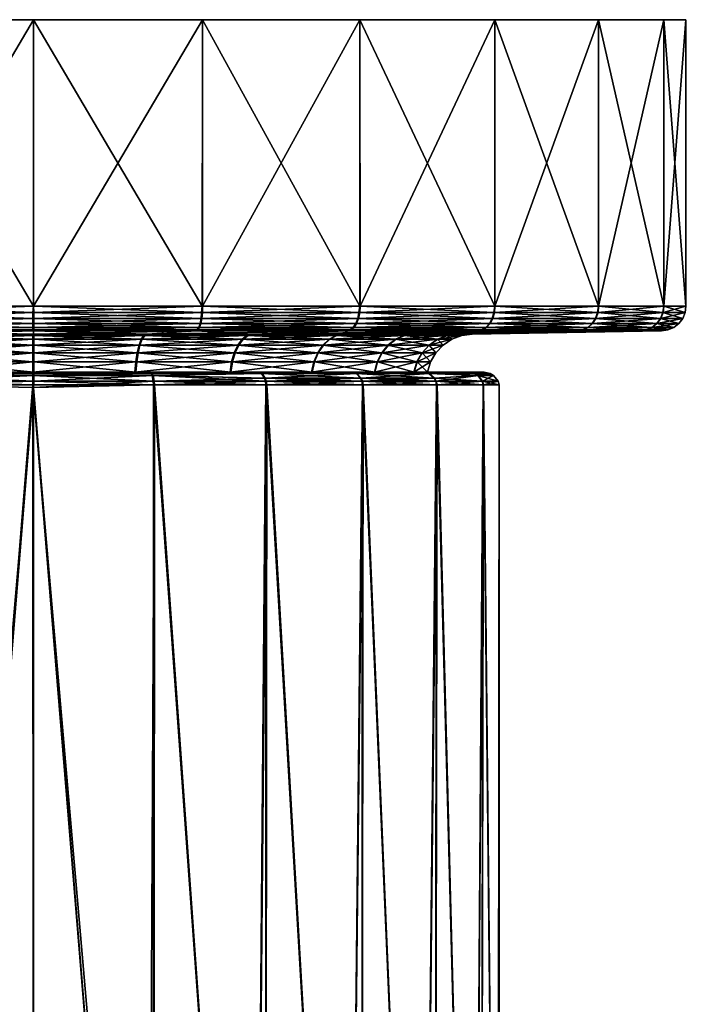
# Model space of a CAD drawing. Extents: x -0.15 to 0.15, y -0.635 to -0.003.
# Tile 645 of 656: x 0 to 0.022, y -0.034 to -0.003. Entities that reach past the tile are written whole.
import ezdxf

# ---------------------------------------------------------------- set-up
doc = ezdxf.new("R2010")
doc.units = 0
doc.layers.add('mesh', color=7, linetype='CONTINUOUS')

msp = doc.modelspace()

# ---------------------------------------------------------------- meshes
at = {"layer": 'mesh'}
mesh = msp.add_polyface(dxfattribs=at)
corners = [(0, -0.0025, 0.947056), (-0.020284, -0.0025, 0.94162), (-0.018187, -0.0025, 0.936556), (-0.021, -0.0025, 0.947056), (-0.018187, -0.0025, 0.957556), (-0.020284, -0.0025, 0.952491), (-0.014849, -0.0025, 0.961905), (-0.0105, -0.011919, 0.9289), (-0.010499, -0.011714, 0.928871), (-0.014848, -0.011714, 0.932208), (-0.014841, -0.011919, 0.932236), (-0.018185, -0.011714, 0.936557), (-0.018171, -0.011919, 0.936582), (-0.020283, -0.011714, 0.941621), (-0.020263, -0.011919, 0.941642), (-0.020998, -0.011714, 0.947056), (-0.020973, -0.011919, 0.947071), (-0.020282, -0.011714, 0.952491), (-0.018156, -0.011919, 0.957556), (-0.018179, -0.011714, 0.957569), (-0.014848, -0.011714, 0.961904), (-0.020255, -0.011919, 0.952499), (-0.01482, -0.011919, 0.961897), (-0.010487, -0.011714, 0.96525), (-0.0105, -0.0025, 0.965242), (-0.014849, -0.0025, 0.932206)]
mesh.append_faces([[corners[k] for k in face] for face in [(0, 1, 2, 2), (0, 3, 1, 1), (0, 4, 5, 5), (0, 6, 4, 4), (7, 8, 9, 9), (10, 9, 11, 11), (12, 11, 13, 13), (14, 13, 15, 15), (16, 15, 17, 17), (18, 19, 20, 20), (10, 7, 9, 9), (12, 10, 11, 11), (14, 12, 13, 13), (16, 14, 15, 15), (21, 16, 17, 17), (21, 19, 18, 18), (17, 19, 21, 21), (22, 18, 20, 20), (20, 23, 22, 22), (15, 3, 5, 5), (5, 17, 15, 15), (4, 17, 5, 5), (4, 19, 17, 17), (6, 19, 4, 4), (6, 20, 19, 19), (24, 20, 6, 6), (24, 23, 20, 20), (25, 9, 8, 8), (2, 9, 25, 25), (2, 11, 9, 9), (1, 11, 2, 2), (1, 13, 11, 11), (3, 13, 1, 1), (15, 13, 3, 3)]])
mesh = msp.add_polyface(dxfattribs=at)
corners = [(-0.014841, -0.011919, 0.932236), (-0.010461, -0.01211, 0.928968), (-0.0105, -0.011919, 0.9289), (-0.014786, -0.01211, 0.932291), (-0.010398, -0.012275, 0.929075), (-0.014698, -0.012275, 0.932379), (-0.010317, -0.012402, 0.929216), (-0.014583, -0.012402, 0.932494), (-0.010222, -0.012484, 0.92938), (-0.005423, -0.01211, 0.926876), (-0.005443, -0.011919, 0.926801), (-0.005391, -0.012275, 0.926997), (-0.005348, -0.012402, 0.927154), (-0.005299, -0.012484, 0.927337), (-0.014427, -0.012484, 0.961504), (-0.010291, -0.012402, 0.96491), (-0.010196, -0.012484, 0.964746), (-0.014561, -0.012402, 0.961638), (-0.010372, -0.012275, 0.965051), (-0.014676, -0.012275, 0.961753), (-0.010434, -0.01211, 0.965159), (-0.014764, -0.01211, 0.961842), (-0.010473, -0.011919, 0.965227), (-0.005413, -0.011919, 0.967318), (-0.005393, -0.01211, 0.967243), (-0.005361, -0.012275, 0.967122), (-0.005319, -0.012402, 0.966965), (-0.020284, -0.0025, 0.952491), (-0.021, -0.0025, 0.947056), (0, -0.0025, 0.947056), (-0.014849, -0.0025, 0.932206), (-0.0105, -0.0025, 0.928869), (-0.018187, -0.0025, 0.936556), (-0.00545, -0.011714, 0.926775), (-0.010499, -0.011714, 0.928871), (-0.010487, -0.011714, 0.96525), (-0.005434, -0.011714, 0.967338), (-0.014448, -0.012484, 0.932628), (-0.014292, -0.012514, 0.932764), (-0.01482, -0.011919, 0.961897), (-0.00527, -0.012484, 0.966782), (-0.005231, -0.012514, 0.966579), (-0.005435, -0.0025, 0.96734), (-0.0105, -0.0025, 0.965242), (-0.005435, -0.0025, 0.926771)]
mesh.append_faces([[corners[k] for k in face] for face in [(0, 1, 2, 2), (3, 4, 1, 1), (5, 6, 4, 4), (7, 8, 6, 6), (2, 9, 10, 10), (1, 9, 2, 2), (1, 11, 9, 9), (4, 11, 1, 1), (6, 12, 4, 4), (8, 13, 6, 6), (14, 15, 16, 16), (17, 18, 15, 15), (19, 20, 18, 18), (21, 22, 20, 20), (23, 20, 22, 22), (24, 20, 23, 23), (24, 18, 20, 20), (25, 15, 18, 18), (26, 16, 15, 15), (27, 28, 29, 29), (29, 30, 31, 31), (32, 30, 29, 29), (10, 33, 34, 34), (22, 35, 36, 36), (2, 10, 34, 34), (37, 38, 8, 8), (39, 35, 22, 22), (23, 22, 36, 36), (40, 41, 16, 16), (42, 35, 43, 43), (42, 36, 35, 35), (31, 33, 44, 44), (31, 34, 33, 33), (30, 34, 31, 31)]])
mesh = msp.add_polyface(dxfattribs=at)
corners = [(-0.005443, -0.011919, 0.926801), (-0.000015, -0.01211, 0.926161), (-0.000015, -0.011919, 0.926082), (-0.005423, -0.01211, 0.926876), (-0.000015, -0.012275, 0.926285), (-0.005391, -0.012275, 0.926997), (-0.000015, -0.012402, 0.926448), (-0.010398, -0.012275, 0.929075), (-0.005348, -0.012402, 0.927154), (-0.005361, -0.012275, 0.967122), (-0.010372, -0.012275, 0.965051), (-0.005393, -0.01211, 0.967243), (0.000015, -0.011919, 0.968029), (-0.005413, -0.011919, 0.967318), (0.000015, -0.01211, 0.967951), (0.000015, -0.012275, 0.967826), (-0.005319, -0.012402, 0.966965), (0.005443, -0.011919, 0.96731), (0.005423, -0.01211, 0.967235), (0.005391, -0.012275, 0.967115), (0.000015, -0.012402, 0.967664), (0.005393, -0.01211, 0.926868), (0.005361, -0.012275, 0.926989), (0.005319, -0.012402, 0.927146), (0, -0.0025, 0.947056), (-0.0105, -0.0025, 0.928869), (-0.005435, -0.0025, 0.926771), (0, -0.0025, 0.926056), (-0.005435, -0.0025, 0.96734), (-0.0105, -0.0025, 0.965242), (0, -0.0025, 0.968056), (0.005435, -0.0025, 0.96734), (-0.014849, -0.0025, 0.961905), (-0.005434, -0.011714, 0.967338), (0, -0.011714, 0.968054), (0, -0.011714, 0.926058), (-0.00545, -0.011714, 0.926775), (0.005413, -0.011919, 0.926793)]
mesh.append_faces([[corners[k] for k in face] for face in [(0, 1, 2, 2), (3, 1, 0, 0), (3, 4, 1, 1), (5, 4, 3, 3), (5, 6, 4, 4), (7, 8, 5, 5), (9, 10, 11, 11), (12, 11, 13, 13), (14, 11, 12, 12), (14, 9, 11, 11), (15, 9, 14, 14), (15, 16, 9, 9), (17, 14, 12, 12), (18, 15, 14, 14), (19, 20, 15, 15), (1, 21, 2, 2), (4, 22, 1, 1), (6, 23, 4, 4), (24, 25, 26, 26), (26, 27, 24, 24), (24, 28, 29, 29), (24, 30, 28, 28), (31, 30, 24, 24), (29, 32, 24, 24), (13, 33, 34, 34), (2, 35, 36, 36), (0, 2, 36, 36), (12, 13, 34, 34), (2, 37, 35, 35), (30, 33, 28, 28), (30, 34, 33, 33), (31, 34, 30, 30), (26, 35, 27, 27), (26, 36, 35, 35)]])
mesh = msp.add_polyface(dxfattribs=at)
corners = [(0.005423, -0.01211, 0.967235), (0.000015, -0.01211, 0.967951), (0.005443, -0.011919, 0.96731), (0.005391, -0.012275, 0.967115), (0.000015, -0.012275, 0.967826), (0.005348, -0.012402, 0.966958), (0.000015, -0.012402, 0.967664), (0.010461, -0.01211, 0.965144), (0.010398, -0.012275, 0.965036), (0.0105, -0.011919, 0.965211), (0.005413, -0.011919, 0.926793), (0.010434, -0.01211, 0.928952), (0.010473, -0.011919, 0.928885), (0.005393, -0.01211, 0.926868), (0.010372, -0.012275, 0.92906), (0.005361, -0.012275, 0.926989), (0.010291, -0.012402, 0.929201), (0.005319, -0.012402, 0.927146), (-0.000015, -0.011919, 0.926082), (-0.000015, -0.01211, 0.926161), (-0.000015, -0.012275, 0.926285), (0, -0.0025, 0.947056), (0.005435, -0.0025, 0.926771), (0.0105, -0.0025, 0.928869), (0, -0.0025, 0.926056), (0.014849, -0.0025, 0.932206), (0.0105, -0.0025, 0.965242), (0.005435, -0.0025, 0.96734), (0.014849, -0.0025, 0.961905), (0.018187, -0.0025, 0.957556), (0.000015, -0.011919, 0.968029), (0, -0.011714, 0.968054), (0.005435, -0.011714, 0.967338), (0.010499, -0.011714, 0.928871), (0.005434, -0.011714, 0.926773), (0, -0.011714, 0.926058), (0.010513, -0.011714, 0.965235)]
mesh.append_faces([[corners[k] for k in face] for face in [(0, 1, 2, 2), (3, 4, 0, 0), (5, 6, 3, 3), (3, 7, 8, 8), (0, 7, 3, 3), (0, 9, 7, 7), (2, 9, 0, 0), (10, 11, 12, 12), (13, 11, 10, 10), (13, 14, 11, 11), (15, 14, 13, 13), (15, 16, 14, 14), (17, 16, 15, 15), (18, 13, 10, 10), (19, 15, 13, 13), (20, 17, 15, 15), (21, 22, 23, 23), (21, 24, 22, 22), (23, 25, 21, 21), (21, 26, 27, 27), (21, 28, 26, 26), (29, 28, 21, 21), (30, 31, 32, 32), (12, 33, 34, 34), (10, 34, 35, 35), (2, 30, 32, 32), (32, 36, 2, 2), (10, 12, 34, 34), (27, 32, 31, 31), (26, 32, 27, 27), (26, 36, 32, 32), (22, 34, 33, 33), (24, 34, 22, 22), (24, 35, 34, 34)]])
mesh = msp.add_polyface(dxfattribs=at)
corners = [(0.014841, -0.011919, 0.961875), (0.010461, -0.01211, 0.965144), (0.0105, -0.011919, 0.965211), (0.014786, -0.01211, 0.96182), (0.010398, -0.012275, 0.965036), (0.014698, -0.012275, 0.961732), (0.010317, -0.012402, 0.964895), (0.014583, -0.012402, 0.961617), (0.010222, -0.012484, 0.964731), (0.014448, -0.012484, 0.961483), (0.010473, -0.011919, 0.928885), (0.014764, -0.01211, 0.93227), (0.01482, -0.011919, 0.932214), (0.010434, -0.01211, 0.928952), (0.014676, -0.012275, 0.932358), (0.010372, -0.012275, 0.92906), (0.014561, -0.012402, 0.932473), (0.010291, -0.012402, 0.929201), (0.014427, -0.012484, 0.932607), (0.010196, -0.012484, 0.929365), (0, -0.0025, 0.947056), (0.018187, -0.0025, 0.936556), (0.020284, -0.0025, 0.94162), (0.014849, -0.0025, 0.932206), (0.020284, -0.0025, 0.952491), (0.018187, -0.0025, 0.957556), (0.021, -0.0025, 0.947056), (0.010513, -0.011714, 0.965235), (0.014848, -0.011714, 0.961903), (0.014848, -0.011714, 0.932208), (0.010499, -0.011714, 0.928871), (0.005443, -0.011919, 0.96731), (0.014292, -0.012514, 0.961348), (0.010106, -0.012514, 0.96456), (0.014292, -0.012514, 0.932763), (0.010106, -0.012514, 0.929551), (0.014849, -0.0025, 0.961905), (0.0105, -0.0025, 0.965242), (0.0105, -0.0025, 0.928869), (0.005435, -0.0025, 0.926771)]
mesh.append_faces([[corners[k] for k in face] for face in [(0, 1, 2, 2), (3, 1, 0, 0), (3, 4, 1, 1), (5, 4, 3, 3), (5, 6, 4, 4), (7, 6, 5, 5), (7, 8, 6, 6), (9, 8, 7, 7), (10, 11, 12, 12), (13, 11, 10, 10), (13, 14, 11, 11), (15, 14, 13, 13), (15, 16, 14, 14), (17, 16, 15, 15), (17, 18, 16, 16), (19, 18, 17, 17), (20, 21, 22, 22), (20, 23, 21, 21), (20, 24, 25, 25), (22, 26, 20, 20), (2, 27, 28, 28), (12, 29, 30, 30), (31, 27, 2, 2), (32, 33, 8, 8), (0, 2, 28, 28), (9, 32, 8, 8), (10, 12, 30, 30), (19, 34, 18, 18), (35, 34, 19, 19), (36, 27, 37, 37), (36, 28, 27, 27), (38, 29, 23, 23), (38, 30, 29, 29), (39, 30, 38, 38)]])
mesh = msp.add_polyface(dxfattribs=at)
corners = [(0.018171, -0.011919, 0.957529), (0.014786, -0.01211, 0.96182), (0.014841, -0.011919, 0.961875), (0.020263, -0.011919, 0.952469), (0.018103, -0.01211, 0.95749), (0.020973, -0.011919, 0.94704), (0.020187, -0.01211, 0.952449), (0.020255, -0.011919, 0.941613), (0.020895, -0.01211, 0.94704), (0.020179, -0.01211, 0.941633), (0.018156, -0.011919, 0.936556), (0.018088, -0.01211, 0.936595), (0.01482, -0.011919, 0.932214), (0.014764, -0.01211, 0.93227), (0, -0.0025, 0.947056), (0.021, -0.0025, 0.947056), (0.020284, -0.0025, 0.952491), (0.014848, -0.011714, 0.961903), (0.018185, -0.011714, 0.957554), (0.020283, -0.011714, 0.95249), (0.020998, -0.011714, 0.947055), (0.020282, -0.011714, 0.941621), (0.018185, -0.011714, 0.936556), (0.014848, -0.011714, 0.932208), (0.018187, -0.0025, 0.957556), (0.014849, -0.0025, 0.961905), (0.020284, -0.0025, 0.94162), (0.018187, -0.0025, 0.936556), (0.014849, -0.0025, 0.932206)]
mesh.append_faces([[corners[k] for k in face] for face in [(0, 1, 2, 2), (3, 4, 0, 0), (5, 6, 3, 3), (7, 8, 5, 5), (9, 8, 7, 7), (10, 9, 7, 7), (11, 9, 10, 10), (12, 11, 10, 10), (13, 11, 12, 12), (14, 15, 16, 16), (2, 17, 18, 18), (0, 18, 19, 19), (3, 19, 20, 20), (5, 20, 21, 21), (7, 21, 22, 22), (10, 22, 23, 23), (0, 2, 18, 18), (3, 0, 19, 19), (5, 3, 20, 20), (7, 5, 21, 21), (10, 7, 22, 22), (12, 10, 23, 23), (24, 17, 25, 25), (24, 18, 17, 17), (16, 18, 24, 24), (16, 19, 18, 18), (15, 19, 16, 16), (15, 20, 19, 19), (26, 20, 15, 15), (26, 21, 20, 20), (27, 21, 26, 26), (27, 22, 21, 21), (28, 22, 27, 27), (28, 23, 22, 22)]])
mesh = msp.add_polyface(dxfattribs=at)
corners = [(0.018103, -0.01211, 0.95749), (0.014786, -0.01211, 0.96182), (0.018171, -0.011919, 0.957529), (0.014698, -0.012275, 0.961732), (0.017995, -0.012275, 0.957428), (0.014583, -0.012402, 0.961617), (0.017855, -0.012402, 0.957347), (0.014448, -0.012484, 0.961483), (0.020187, -0.01211, 0.952449), (0.020263, -0.011919, 0.952469), (0.020067, -0.012275, 0.952417), (0.01991, -0.012402, 0.952375), (0.01769, -0.012484, 0.957252), (0.020895, -0.01211, 0.94704), (0.020973, -0.011919, 0.94704), (0.020771, -0.012275, 0.94704), (0.020608, -0.012402, 0.947041), (0.019726, -0.012484, 0.952326), (0.020179, -0.01211, 0.941633), (0.020059, -0.012275, 0.941665), (0.019902, -0.012402, 0.941707), (0.020418, -0.012484, 0.947041), (0.018088, -0.01211, 0.936595), (0.01798, -0.012275, 0.936657), (0.01784, -0.012402, 0.936739), (0.019719, -0.012484, 0.941757), (0.014764, -0.01211, 0.93227), (0.014676, -0.012275, 0.932358), (0.014561, -0.012402, 0.932473), (0.017675, -0.012484, 0.936834)]
mesh.append_faces([[corners[k] for k in face] for face in [(0, 1, 2, 2), (0, 3, 1, 1), (4, 3, 0, 0), (4, 5, 3, 3), (6, 5, 4, 4), (6, 7, 5, 5), (8, 0, 9, 9), (8, 4, 0, 0), (10, 4, 8, 8), (10, 6, 4, 4), (11, 6, 10, 10), (11, 12, 6, 6), (13, 8, 14, 14), (13, 10, 8, 8), (15, 10, 13, 13), (15, 11, 10, 10), (16, 11, 15, 15), (16, 17, 11, 11), (18, 15, 13, 13), (19, 15, 18, 18), (19, 16, 15, 15), (20, 16, 19, 19), (20, 21, 16, 16), (22, 19, 18, 18), (23, 19, 22, 22), (23, 20, 19, 19), (24, 20, 23, 23), (24, 25, 20, 20), (26, 23, 22, 22), (27, 23, 26, 26), (27, 24, 23, 23), (28, 24, 27, 27), (28, 29, 24, 24)]])
mesh = msp.add_polyface(dxfattribs=at)
corners = [(-0.005348, -0.012402, 0.927154), (-0.000015, -0.012402, 0.926448), (-0.005391, -0.012275, 0.926997), (-0.000015, -0.012484, 0.926637), (-0.005299, -0.012484, 0.927337), (-0.010317, -0.012402, 0.929216), (-0.005319, -0.012402, 0.966965), (-0.010291, -0.012402, 0.96491), (-0.005361, -0.012275, 0.967122), (-0.00527, -0.012484, 0.966782), (-0.010196, -0.012484, 0.964746), (0.000015, -0.012402, 0.967664), (0.000015, -0.012275, 0.967826), (0.000015, -0.012484, 0.967474), (0.005348, -0.012402, 0.966958), (0.00527, -0.012484, 0.927329), (-0.00364, -0.01262, 0.933409), (-0.003553, -0.012665, 0.933735), (0.000016, -0.012665, 0.933269), (0, -0.01262, 0.932934), (0.003584, -0.012665, 0.933743), (-0.007061, -0.01262, 0.934826), (-0.006879, -0.012665, 0.935108), (-0.003671, -0.01262, 0.960694), (-0.003584, -0.012665, 0.960368), (-0.006907, -0.012665, 0.958987), (-0.007061, -0.01262, 0.959285), (0, -0.01262, 0.961177), (-0.000016, -0.012665, 0.960842), (0, -0.012514, 0.926844), (-0.005232, -0.012514, 0.927532), (-0.005231, -0.012514, 0.966579), (0, -0.012514, 0.96727), (0.003655, -0.01262, 0.960696), (-0.010222, -0.012484, 0.92938), (0.005299, -0.012484, 0.966774), (0.005231, -0.012514, 0.927532)]
mesh.append_faces([[corners[k] for k in face] for face in [(0, 1, 2, 2), (0, 3, 1, 1), (4, 3, 0, 0), (5, 4, 0, 0), (6, 7, 8, 8), (9, 10, 6, 6), (11, 6, 12, 12), (11, 9, 6, 6), (13, 9, 11, 11), (14, 13, 11, 11), (3, 15, 1, 1), (16, 17, 18, 18), (18, 19, 16, 16), (20, 19, 18, 18), (17, 21, 22, 22), (17, 16, 21, 21), (23, 24, 25, 25), (25, 26, 23, 23), (24, 27, 28, 28), (24, 23, 27, 27), (29, 16, 19, 19), (30, 16, 29, 29), (30, 21, 16, 16), (31, 27, 23, 23), (32, 27, 31, 31), (32, 33, 27, 27), (3, 30, 29, 29), (4, 30, 3, 3), (34, 30, 4, 4), (13, 31, 9, 9), (32, 31, 13, 13), (35, 32, 13, 13), (29, 36, 3, 3)]])
mesh = msp.add_polyface(dxfattribs=at)
corners = [(0.005299, -0.012484, 0.966774), (0.000015, -0.012484, 0.967474), (0.005348, -0.012402, 0.966958), (0.010317, -0.012402, 0.964895), (0.010222, -0.012484, 0.964731), (0.010398, -0.012275, 0.965036), (0.005391, -0.012275, 0.967115), (0.005319, -0.012402, 0.927146), (0.010196, -0.012484, 0.929365), (0.010291, -0.012402, 0.929201), (0.00527, -0.012484, 0.927329), (-0.000015, -0.012402, 0.926448), (0.009975, -0.01262, 0.957054), (0.009737, -0.012665, 0.956816), (0.006879, -0.012665, 0.959003), (0.007048, -0.01262, 0.959296), (0.003553, -0.012665, 0.960377), (0.003655, -0.01262, 0.960696), (0.003671, -0.01262, 0.933417), (0.003584, -0.012665, 0.933743), (0.006907, -0.012665, 0.935124), (0.007061, -0.01262, 0.934826), (0.00976, -0.012665, 0.937319), (0.009999, -0.01262, 0.93708), (0, -0.01262, 0.932934), (0, -0.01262, 0.961177), (-0.000016, -0.012665, 0.960842), (0.010106, -0.012514, 0.929551), (0.005231, -0.012514, 0.927532), (0, -0.012514, 0.926844), (0.005232, -0.012514, 0.966579), (0, -0.012514, 0.96727), (0.010106, -0.012514, 0.96456), (-0.000015, -0.012484, 0.926637)]
mesh.append_faces([[corners[k] for k in face] for face in [(0, 1, 2, 2), (0, 3, 4, 4), (2, 3, 0, 0), (2, 5, 3, 3), (6, 5, 2, 2), (7, 8, 9, 9), (10, 8, 7, 7), (11, 10, 7, 7), (12, 13, 14, 14), (15, 16, 17, 17), (15, 14, 16, 16), (15, 12, 14, 14), (18, 19, 20, 20), (20, 21, 18, 18), (22, 21, 20, 20), (22, 23, 21, 21), (19, 18, 24, 24), (16, 25, 17, 17), (26, 25, 16, 16), (27, 18, 21, 21), (28, 18, 27, 27), (28, 24, 18, 18), (29, 24, 28, 28), (30, 17, 31, 31), (30, 15, 17, 17), (32, 15, 30, 30), (32, 12, 15, 15), (30, 31, 0, 0), (0, 4, 30, 30), (4, 32, 30, 30), (10, 27, 8, 8), (28, 27, 10, 10), (33, 28, 10, 10)]])
mesh = msp.add_polyface(dxfattribs=at)
corners = [(-0.006326, -0.013838, 0.93607), (-0.005054, -0.013838, 0.933465), (-0.003267, -0.013838, 0.934807), (-0.00722, -0.013838, 0.934589), (-0.003743, -0.013838, 0.933162), (-0.00379, -0.013845, 0.932973), (-0.005595, -0.013845, 0.933588), (-0.003553, -0.012665, 0.933735), (-0.00672, -0.012784, 0.935384), (-0.003471, -0.012784, 0.934043), (-0.006879, -0.012665, 0.935108), (-0.006907, -0.012665, 0.958987), (-0.003501, -0.012784, 0.96006), (-0.006748, -0.012784, 0.958711), (-0.003584, -0.012665, 0.960368), (-0.000016, -0.012784, 0.960523), (-0.006579, -0.012973, 0.93563), (-0.003397, -0.012973, 0.934317), (-0.003427, -0.012973, 0.959787), (-0.006605, -0.012973, 0.958466), (-0.000015, -0.012973, 0.96024), (-0.006462, -0.01322, 0.935833), (-0.003337, -0.01322, 0.934543), (-0.003366, -0.01322, 0.959561), (-0.006488, -0.01322, 0.958263), (-0.000015, -0.01322, 0.960006), (-0.006376, -0.013513, 0.935982), (-0.003293, -0.013513, 0.934709), (-0.003322, -0.013513, 0.959395), (-0.006402, -0.013513, 0.958114), (-0.000015, -0.013513, 0.959834), (-0.006351, -0.013838, 0.958027), (-0.003295, -0.013838, 0.959297), (-0.007237, -0.013838, 0.959621), (-0.003738, -0.013838, 0.961066), (-0.000015, -0.013838, 0.959732)]
mesh.append_faces([[corners[k] for k in face] for face in [(0, 1, 2, 2), (0, 3, 1, 1), (1, 4, 2, 2), (1, 5, 4, 4), (1, 3, 6, 6), (7, 8, 9, 9), (10, 8, 7, 7), (11, 12, 13, 13), (14, 12, 11, 11), (14, 15, 12, 12), (9, 16, 17, 17), (8, 16, 9, 9), (13, 18, 19, 19), (12, 18, 13, 13), (12, 20, 18, 18), (17, 21, 22, 22), (16, 21, 17, 17), (19, 23, 24, 24), (18, 23, 19, 19), (18, 25, 23, 23), (22, 26, 27, 27), (21, 26, 22, 22), (24, 28, 29, 29), (23, 28, 24, 24), (23, 30, 28, 28), (26, 2, 27, 27), (26, 0, 2, 2), (28, 31, 29, 29), (28, 32, 31, 31), (30, 32, 28, 28), (32, 33, 31, 31), (32, 34, 33, 33), (35, 34, 32, 32)]])
mesh = msp.add_polyface(dxfattribs=at)
corners = [(0.000015, -0.013838, 0.934379), (-0.000018, -0.013838, 0.932654), (0.002001, -0.013838, 0.932694), (-0.001421, -0.013838, 0.932625), (-0.003267, -0.013838, 0.934807), (-0.003743, -0.013838, 0.933162), (-0.000016, -0.013845, 0.932472), (0.001888, -0.013845, 0.932595), (-0.001919, -0.013845, 0.932599), (-0.000016, -0.012665, 0.960842), (-0.000016, -0.012784, 0.960523), (-0.003584, -0.012665, 0.960368), (0.003471, -0.012784, 0.960069), (0.000016, -0.012665, 0.933269), (-0.003471, -0.012784, 0.934043), (0.000016, -0.012784, 0.933588), (-0.003553, -0.012665, 0.933735), (-0.000015, -0.012973, 0.96024), (-0.003501, -0.012784, 0.96006), (0.003397, -0.012973, 0.959795), (-0.003397, -0.012973, 0.934317), (0.000015, -0.012973, 0.933871), (-0.000015, -0.01322, 0.960006), (-0.003427, -0.012973, 0.959787), (0.003337, -0.01322, 0.959569), (-0.003337, -0.01322, 0.934543), (0.000015, -0.01322, 0.934105), (-0.000015, -0.013513, 0.959834), (-0.003366, -0.01322, 0.959561), (0.003293, -0.013513, 0.959402), (-0.003293, -0.013513, 0.934709), (0.000015, -0.013513, 0.934277), (0.003295, -0.013838, 0.934815), (-0.000015, -0.013838, 0.959732), (-0.003295, -0.013838, 0.959297), (0.003267, -0.013838, 0.959304), (0.000016, -0.013838, 0.961556), (-0.003738, -0.013838, 0.961066)]
mesh.append_faces([[corners[k] for k in face] for face in [(0, 1, 2, 2), (0, 3, 1, 1), (4, 3, 0, 0), (4, 5, 3, 3), (3, 6, 1, 1), (2, 1, 7, 7), (3, 5, 8, 8), (9, 10, 11, 11), (9, 12, 10, 10), (13, 14, 15, 15), (16, 14, 13, 13), (10, 17, 18, 18), (10, 19, 17, 17), (15, 20, 21, 21), (14, 20, 15, 15), (17, 22, 23, 23), (17, 24, 22, 22), (19, 24, 17, 17), (21, 25, 26, 26), (20, 25, 21, 21), (22, 27, 28, 28), (22, 29, 27, 27), (24, 29, 22, 22), (26, 30, 31, 31), (25, 30, 26, 26), (31, 0, 32, 32), (30, 0, 31, 31), (30, 4, 0, 0), (27, 33, 34, 34), (29, 33, 27, 27), (29, 35, 33, 33), (33, 36, 37, 37), (35, 36, 33, 33)]])
mesh = msp.add_polyface(dxfattribs=at)
corners = [(0.002001, -0.013838, 0.932694), (0.00371, -0.013838, 0.933151), (0.003295, -0.013838, 0.934815), (0.000015, -0.013838, 0.934379), (0.005424, -0.013838, 0.933608), (0.003759, -0.013845, 0.932965), (0.003553, -0.012665, 0.960377), (0.003471, -0.012784, 0.960069), (-0.000016, -0.012665, 0.960842), (0.00672, -0.012784, 0.958727), (0.006879, -0.012665, 0.959003), (0.003584, -0.012665, 0.933743), (0.003501, -0.012784, 0.934051), (0.006907, -0.012665, 0.935124), (0.000016, -0.012784, 0.933588), (0.000016, -0.012665, 0.933269), (0.003397, -0.012973, 0.959795), (-0.000016, -0.012784, 0.960523), (0.006579, -0.012973, 0.958481), (0.003427, -0.012973, 0.934325), (0.006748, -0.012784, 0.9354), (0.000015, -0.012973, 0.933871), (0.006462, -0.01322, 0.958279), (0.003337, -0.01322, 0.959569), (0.003366, -0.01322, 0.93455), (0.006605, -0.012973, 0.935645), (0.000015, -0.01322, 0.934105), (0.006376, -0.013513, 0.958129), (0.003293, -0.013513, 0.959402), (0.003322, -0.013513, 0.934717), (0.006488, -0.01322, 0.935848), (0.000015, -0.013513, 0.934277), (0.006351, -0.013838, 0.936085), (0.003267, -0.013838, 0.959304), (0.006326, -0.013838, 0.958041), (0.003768, -0.013838, 0.961057), (0.000016, -0.013838, 0.961556), (0.007263, -0.013838, 0.959605)]
mesh.append_faces([[corners[k] for k in face] for face in [(0, 1, 2, 2), (3, 0, 2, 2), (1, 4, 2, 2), (0, 5, 1, 1), (6, 7, 8, 8), (6, 9, 7, 7), (10, 9, 6, 6), (11, 12, 13, 13), (11, 14, 12, 12), (15, 14, 11, 11), (7, 16, 17, 17), (7, 18, 16, 16), (9, 18, 7, 7), (12, 19, 20, 20), (12, 21, 19, 19), (14, 21, 12, 12), (16, 22, 23, 23), (18, 22, 16, 16), (19, 24, 25, 25), (19, 26, 24, 24), (21, 26, 19, 19), (23, 27, 28, 28), (22, 27, 23, 23), (24, 29, 30, 30), (24, 31, 29, 29), (26, 31, 24, 24), (29, 2, 32, 32), (31, 2, 29, 29), (27, 33, 28, 28), (27, 34, 33, 33), (33, 35, 36, 36), (34, 35, 33, 33), (34, 37, 35, 35)]])
mesh = msp.add_polyface(dxfattribs=at)
corners = [(0.006351, -0.013838, 0.936085), (0.00854, -0.013838, 0.935337), (0.008974, -0.013838, 0.938102), (0.007184, -0.013838, 0.934585), (0.003295, -0.013838, 0.934815), (0.005424, -0.013838, 0.933608), (0.010171, -0.013838, 0.936867), (0.007278, -0.013845, 0.934418), (0.006879, -0.012665, 0.959003), (0.009512, -0.012784, 0.95659), (0.00672, -0.012784, 0.958727), (0.009737, -0.012665, 0.956816), (0.00976, -0.012665, 0.937319), (0.006748, -0.012784, 0.9354), (0.009534, -0.012784, 0.937544), (0.006907, -0.012665, 0.935124), (0.003501, -0.012784, 0.934051), (0.009312, -0.012973, 0.956389), (0.006579, -0.012973, 0.958481), (0.006605, -0.012973, 0.935645), (0.009334, -0.012973, 0.937744), (0.003427, -0.012973, 0.934325), (0.009147, -0.01322, 0.956224), (0.006462, -0.01322, 0.958279), (0.006488, -0.01322, 0.935848), (0.009168, -0.01322, 0.937909), (0.003366, -0.01322, 0.93455), (0.009025, -0.013513, 0.956102), (0.006376, -0.013513, 0.958129), (0.006402, -0.013513, 0.935997), (0.009046, -0.013513, 0.938031), (0.003322, -0.013513, 0.934717), (0.006326, -0.013838, 0.958041), (0.008953, -0.013838, 0.95603), (0.007263, -0.013838, 0.959605), (0.010264, -0.013838, 0.957298)]
mesh.append_faces([[corners[k] for k in face] for face in [(0, 1, 2, 2), (0, 3, 1, 1), (4, 3, 0, 0), (4, 5, 3, 3), (1, 6, 2, 2), (7, 3, 5, 5), (8, 9, 10, 10), (11, 9, 8, 8), (12, 13, 14, 14), (15, 13, 12, 12), (15, 16, 13, 13), (10, 17, 18, 18), (9, 17, 10, 10), (14, 19, 20, 20), (13, 19, 14, 14), (13, 21, 19, 19), (18, 22, 23, 23), (17, 22, 18, 18), (20, 24, 25, 25), (19, 24, 20, 20), (19, 26, 24, 24), (23, 27, 28, 28), (22, 27, 23, 23), (25, 29, 30, 30), (24, 29, 25, 25), (24, 31, 29, 29), (29, 2, 30, 30), (29, 0, 2, 2), (31, 0, 29, 29), (27, 32, 28, 28), (27, 33, 32, 32), (33, 34, 32, 32), (33, 35, 34, 34)]])
mesh = msp.add_polyface(dxfattribs=at)
corners = [(0.009737, -0.012665, 0.956816), (0.011656, -0.012784, 0.953803), (0.009512, -0.012784, 0.95659), (0.011931, -0.012665, 0.953963), (0.013005, -0.012784, 0.950557), (0.013313, -0.012665, 0.950639), (0.013468, -0.012784, 0.947071), (0.013786, -0.012665, 0.947072), (0.013013, -0.012784, 0.943585), (0.013321, -0.012665, 0.943503), (0.011671, -0.012784, 0.940335), (0.011947, -0.012665, 0.940176), (0.009534, -0.012784, 0.937544), (0.00976, -0.012665, 0.937319), (0.011426, -0.012973, 0.940477), (0.009334, -0.012973, 0.937744), (0.013638, -0.01262, 0.950727), (0.01223, -0.01262, 0.954117), (0.009975, -0.01262, 0.957054), (0.013647, -0.01262, 0.943416), (0.014122, -0.01262, 0.947056), (0.009999, -0.01262, 0.93708), (0.01223, -0.01262, 0.939995), (0.017504, -0.012514, 0.936949), (0.014292, -0.012514, 0.932763), (0.007061, -0.01262, 0.934826), (0.010106, -0.012514, 0.929551), (0.014292, -0.012514, 0.961348), (0.010106, -0.012514, 0.96456), (0.017504, -0.012514, 0.957161)]
mesh.append_faces([[corners[k] for k in face] for face in [(0, 1, 2, 2), (3, 1, 0, 0), (3, 4, 1, 1), (5, 4, 3, 3), (5, 6, 4, 4), (7, 6, 5, 5), (7, 8, 6, 6), (9, 8, 7, 7), (9, 10, 8, 8), (11, 10, 9, 9), (11, 12, 10, 10), (13, 12, 11, 11), (10, 14, 8, 8), (12, 15, 10, 10), (16, 5, 3, 3), (3, 17, 16, 16), (0, 17, 3, 3), (0, 18, 17, 17), (19, 9, 7, 7), (7, 20, 19, 19), (5, 20, 7, 7), (5, 16, 20, 20), (21, 13, 11, 11), (11, 22, 21, 21), (9, 22, 11, 11), (9, 19, 22, 22), (23, 21, 22, 22), (24, 25, 21, 21), (26, 25, 24, 24), (27, 18, 28, 28), (27, 17, 18, 18), (29, 17, 27, 27), (29, 16, 17, 17)]])
mesh = msp.add_polyface(dxfattribs=at)
corners = [(0.01769, -0.012484, 0.957252), (0.014448, -0.012484, 0.961483), (0.017855, -0.012402, 0.957347), (0.019726, -0.012484, 0.952326), (0.01991, -0.012402, 0.952375), (0.020418, -0.012484, 0.947041), (0.020608, -0.012402, 0.947041), (0.019719, -0.012484, 0.941757), (0.019902, -0.012402, 0.941707), (0.017675, -0.012484, 0.936834), (0.01784, -0.012402, 0.936739), (0.014427, -0.012484, 0.932607), (0.014561, -0.012402, 0.932473), (0.014444, -0.014136, 0.943169), (0.014993, -0.014254, 0.94704), (0.014958, -0.014136, 0.94704), (0.014486, -0.014254, 0.950921), (0.015, -0.059181, 0.947056), (0.01494, -0.059181, 0.945711), (0.01494, -0.059181, 0.9484), (0.019523, -0.012514, 0.941824), (0.013647, -0.01262, 0.943416), (0.020214, -0.012514, 0.947041), (0.01223, -0.01262, 0.939995), (0.017504, -0.012514, 0.936949), (0.014292, -0.012514, 0.932763), (0.009999, -0.01262, 0.93708), (0.019523, -0.012514, 0.952287), (0.013638, -0.01262, 0.950727), (0.017504, -0.012514, 0.957161), (0.014122, -0.01262, 0.947056), (0.014292, -0.012514, 0.961348), (0.054874, -0.018848, 0.043556), (0.055056, -0.047502, 0.04355), (0.055009, -0.047552, 0.043068), (0.055067, -0.0483, 0.043549), (0.055066, -0.0525, 0.041932), (0.055015, -0.048217, 0.042979)]
mesh.append_faces([[corners[k] for k in face] for face in [(0, 1, 2, 2), (3, 0, 4, 4), (5, 3, 6, 6), (7, 5, 8, 8), (9, 7, 10, 10), (11, 9, 12, 12), (13, 14, 15, 15), (15, 14, 16, 16), (17, 14, 18, 18), (19, 14, 17, 17), (19, 16, 14, 14), (20, 21, 22, 22), (20, 23, 21, 21), (24, 23, 20, 20), (25, 26, 24, 24), (27, 28, 29, 29), (27, 30, 28, 28), (22, 30, 27, 27), (22, 21, 30, 30), (0, 31, 1, 1), (29, 31, 0, 0), (3, 29, 0, 0), (27, 29, 3, 3), (5, 27, 3, 3), (22, 27, 5, 5), (7, 22, 5, 5), (20, 22, 7, 7), (9, 20, 7, 7), (24, 20, 9, 9), (11, 24, 9, 9), (25, 24, 11, 11), (32, 33, 34, 34), (35, 36, 37, 37)]])
mesh = msp.add_polyface(dxfattribs=at)
corners = [(0.008974, -0.013838, 0.938102), (0.01115, -0.013838, 0.937786), (0.010986, -0.013838, 0.94073), (0.010171, -0.013838, 0.936867), (0.012467, -0.013838, 0.939845), (0.011561, -0.013845, 0.938165), (0.009512, -0.012784, 0.95659), (0.01141, -0.012973, 0.953661), (0.009312, -0.012973, 0.956389), (0.011656, -0.012784, 0.953803), (0.012731, -0.012973, 0.950483), (0.011671, -0.012784, 0.940335), (0.009334, -0.012973, 0.937744), (0.011426, -0.012973, 0.940477), (0.011208, -0.01322, 0.953544), (0.009147, -0.01322, 0.956224), (0.012505, -0.01322, 0.950422), (0.011223, -0.01322, 0.940594), (0.012739, -0.012973, 0.943658), (0.009168, -0.01322, 0.937909), (0.011059, -0.013513, 0.953458), (0.009025, -0.013513, 0.956102), (0.012339, -0.013513, 0.950377), (0.011074, -0.013513, 0.940679), (0.012513, -0.01322, 0.943718), (0.009046, -0.013513, 0.938031), (0.012249, -0.013838, 0.943789), (0.012347, -0.013513, 0.943763), (0.008953, -0.013838, 0.95603), (0.010971, -0.013838, 0.953407), (0.012241, -0.013838, 0.950351), (0.010264, -0.013838, 0.957298), (0.012565, -0.013838, 0.954292)]
mesh.append_faces([[corners[k] for k in face] for face in [(0, 1, 2, 2), (0, 3, 1, 1), (1, 4, 2, 2), (5, 4, 1, 1), (6, 7, 8, 8), (9, 7, 6, 6), (9, 10, 7, 7), (11, 12, 13, 13), (8, 14, 15, 15), (7, 14, 8, 8), (7, 16, 14, 14), (10, 16, 7, 7), (13, 17, 18, 18), (13, 19, 17, 17), (12, 19, 13, 13), (15, 20, 21, 21), (14, 20, 15, 15), (14, 22, 20, 20), (16, 22, 14, 14), (17, 23, 24, 24), (17, 25, 23, 23), (19, 25, 17, 17), (23, 26, 27, 27), (23, 2, 26, 26), (25, 2, 23, 23), (25, 0, 2, 2), (20, 28, 21, 21), (20, 29, 28, 28), (22, 29, 20, 20), (22, 30, 29, 29), (29, 31, 28, 28), (29, 32, 31, 31), (30, 32, 29, 29)]])
mesh = msp.add_polyface(dxfattribs=at)
corners = [(0.010986, -0.013838, 0.94073), (0.01309, -0.013838, 0.940817), (0.012249, -0.013838, 0.943789), (0.012467, -0.013838, 0.939845), (0.013936, -0.013838, 0.94331), (0.014182, -0.013838, 0.944034), (0.014083, -0.013845, 0.943266), (0.013468, -0.013845, 0.94146), (0.012622, -0.013845, 0.93975), (0.013005, -0.012784, 0.950557), (0.012731, -0.012973, 0.950483), (0.011656, -0.012784, 0.953803), (0.013184, -0.012973, 0.947071), (0.013468, -0.012784, 0.947071), (0.012739, -0.012973, 0.943658), (0.013013, -0.012784, 0.943585), (0.011426, -0.012973, 0.940477), (0.01295, -0.01322, 0.947071), (0.012505, -0.01322, 0.950422), (0.012513, -0.01322, 0.943718), (0.011223, -0.01322, 0.940594), (0.012778, -0.013513, 0.947071), (0.012339, -0.013513, 0.950377), (0.012347, -0.013513, 0.943763), (0.011074, -0.013513, 0.940679), (0.012241, -0.013838, 0.950351), (0.012677, -0.013838, 0.947056), (0.01401, -0.013838, 0.950794), (0.012565, -0.013838, 0.954292), (0.0145, -0.013838, 0.947056)]
mesh.append_faces([[corners[k] for k in face] for face in [(0, 1, 2, 2), (0, 3, 1, 1), (2, 4, 5, 5), (1, 4, 2, 2), (4, 6, 5, 5), (1, 7, 4, 4), (3, 8, 1, 1), (9, 10, 11, 11), (9, 12, 10, 10), (13, 12, 9, 9), (13, 14, 12, 12), (15, 14, 13, 13), (15, 16, 14, 14), (10, 17, 18, 18), (12, 17, 10, 10), (12, 19, 17, 17), (14, 19, 12, 12), (14, 20, 19, 19), (18, 21, 22, 22), (17, 21, 18, 18), (17, 23, 21, 21), (19, 23, 17, 17), (19, 24, 23, 23), (21, 25, 22, 22), (2, 5, 26, 26), (25, 27, 28, 28), (26, 27, 25, 25), (26, 29, 27, 27), (5, 29, 26, 26), (5, 6, 29, 29), (21, 26, 25, 25), (23, 26, 21, 21), (23, 2, 26, 26)]])
mesh = msp.add_polyface(dxfattribs=at)
corners = [(0.002001, -0.013838, 0.932694), (0.001888, -0.013845, 0.932595), (0.003759, -0.013845, 0.932965), (-0.001421, -0.013838, 0.932625), (-0.001919, -0.013845, 0.932599), (-0.000016, -0.013845, 0.932472), (-0.005054, -0.013838, 0.933465), (-0.005595, -0.013845, 0.933588), (-0.00379, -0.013845, 0.932973), (0.00379, -0.013881, 0.932851), (-0.000016, -0.013881, 0.932354), (-0.00382, -0.013881, 0.932859), (-0.000018, -0.013838, 0.932654), (-0.003743, -0.013838, 0.933162), (0.000016, -0.013881, 0.961757), (0.003768, -0.013838, 0.961057), (0.00382, -0.013881, 0.961252), (0.000016, -0.013838, 0.961556), (-0.00379, -0.013881, 0.96126), (-0.003738, -0.013838, 0.961066), (-0.007337, -0.013881, 0.959796), (-0.007237, -0.013838, 0.959621), (0.003817, -0.013944, 0.932749), (-0.000016, -0.013944, 0.932248), (-0.003848, -0.013944, 0.932757), (-0.007365, -0.013881, 0.934332), (-0.003817, -0.013944, 0.961363), (0.000016, -0.013944, 0.961863), (0.003848, -0.013944, 0.961354), (-0.000016, -0.014136, 0.932098), (-0.007461, -0.014031, 0.934165), (-0.003887, -0.014136, 0.932612), (-0.003856, -0.014136, 0.961508), (0.000016, -0.014136, 0.962013), (0.003887, -0.014136, 0.961499)]
mesh.append_faces([[corners[k] for k in face] for face in [(0, 1, 2, 2), (3, 4, 5, 5), (6, 7, 8, 8), (9, 1, 10, 10), (9, 2, 1, 1), (10, 4, 11, 11), (10, 5, 4, 4), (1, 5, 10, 10), (1, 12, 5, 5), (11, 8, 7, 7), (4, 8, 11, 11), (4, 13, 8, 8), (14, 15, 16, 16), (14, 17, 15, 15), (18, 17, 14, 14), (18, 19, 17, 17), (20, 19, 18, 18), (20, 21, 19, 19), (10, 22, 9, 9), (10, 23, 22, 22), (11, 23, 10, 10), (11, 24, 23, 23), (25, 24, 11, 11), (14, 26, 18, 18), (14, 27, 26, 26), (16, 27, 14, 14), (16, 28, 27, 27), (24, 29, 23, 23), (30, 31, 24, 24), (27, 32, 26, 26), (27, 33, 32, 32), (28, 33, 27, 27), (28, 34, 33, 33)]])
mesh = msp.add_polyface(dxfattribs=at)
corners = [(0.007278, -0.013845, 0.934418), (0.005424, -0.013838, 0.933608), (0.005566, -0.013845, 0.933576), (0.00854, -0.013838, 0.935337), (0.007184, -0.013838, 0.934585), (0.008866, -0.013845, 0.935476), (0.003759, -0.013845, 0.932965), (0.00379, -0.013881, 0.932851), (0.00371, -0.013838, 0.933151), (0.007433, -0.014031, 0.934149), (0.010565, -0.014136, 0.936468), (0.010521, -0.014031, 0.936512), (0.010543, -0.014031, 0.957576), (0.007493, -0.014136, 0.960001), (0.007461, -0.014031, 0.959947), (0.012907, -0.014031, 0.954489), (0.010588, -0.014136, 0.957621), (0.010384, -0.013881, 0.936649), (0.011561, -0.013845, 0.938165), (0.01115, -0.013838, 0.937786), (0.007337, -0.013881, 0.934316), (0.010171, -0.013838, 0.936867), (0.007365, -0.013881, 0.95978), (0.010264, -0.013838, 0.957298), (0.010407, -0.013881, 0.95744), (0.007263, -0.013838, 0.959605), (0.00382, -0.013881, 0.961252), (0.003768, -0.013838, 0.961057), (0.003817, -0.013944, 0.932749), (0.003848, -0.013944, 0.961354), (0.01274, -0.013881, 0.954393), (0.007465, -0.014136, 0.934094), (-0.000016, -0.013944, 0.932248), (0.003856, -0.014136, 0.932604), (0.003887, -0.014136, 0.961499)]
mesh.append_faces([[corners[k] for k in face] for face in [(0, 1, 2, 2), (3, 4, 0, 0), (5, 3, 0, 0), (2, 6, 7, 7), (2, 8, 6, 6), (1, 8, 2, 2), (9, 10, 11, 11), (12, 13, 14, 14), (15, 16, 12, 12), (17, 18, 19, 19), (5, 20, 17, 17), (20, 2, 7, 7), (20, 0, 2, 2), (5, 0, 20, 20), (17, 3, 5, 5), (17, 21, 3, 3), (19, 21, 17, 17), (22, 23, 24, 24), (22, 25, 23, 23), (26, 25, 22, 22), (26, 27, 25, 25), (7, 28, 20, 20), (22, 29, 26, 26), (20, 11, 17, 17), (20, 9, 11, 11), (28, 9, 20, 20), (22, 14, 29, 29), (24, 14, 22, 22), (24, 12, 14, 14), (30, 12, 24, 24), (28, 31, 9, 9), (32, 33, 28, 28), (14, 34, 29, 29)]])
mesh = msp.add_polyface(dxfattribs=at)
corners = [(0.013936, -0.013838, 0.94331), (0.013468, -0.013845, 0.94146), (0.014083, -0.013845, 0.943266), (0.01309, -0.013838, 0.940817), (0.012622, -0.013845, 0.93975), (0.011561, -0.013845, 0.938165), (0.012467, -0.013838, 0.939845), (0.014197, -0.013881, 0.943235), (0.014702, -0.013881, 0.94704), (0.010521, -0.014031, 0.936512), (0.012946, -0.014136, 0.939563), (0.012891, -0.014031, 0.939595), (0.010384, -0.013881, 0.936649), (0.012724, -0.013881, 0.939691), (0.0145, -0.013838, 0.947056), (0.014205, -0.013881, 0.950846), (0.01401, -0.013838, 0.950794), (0.01274, -0.013881, 0.954393), (0.012565, -0.013838, 0.954292), (0.010407, -0.013881, 0.95744), (0.010264, -0.013838, 0.957298), (0.014807, -0.013944, 0.94704), (0.014299, -0.013944, 0.943208), (0.014307, -0.013944, 0.950873), (0.012907, -0.014031, 0.954489), (0.010543, -0.014031, 0.957576), (0.014958, -0.014136, 0.94704), (0.014444, -0.014136, 0.943169), (0.012962, -0.014136, 0.954521), (0.014452, -0.014136, 0.950911)]
mesh.append_faces([[corners[k] for k in face] for face in [(0, 1, 2, 2), (3, 4, 1, 1), (5, 4, 6, 6), (7, 2, 1, 1), (8, 2, 7, 7), (9, 10, 11, 11), (5, 12, 13, 13), (13, 4, 5, 5), (13, 1, 4, 4), (7, 1, 13, 13), (8, 14, 2, 2), (15, 14, 8, 8), (15, 16, 14, 14), (17, 16, 15, 15), (17, 18, 16, 16), (19, 18, 17, 17), (19, 20, 18, 18), (7, 21, 8, 8), (7, 22, 21, 21), (13, 22, 7, 7), (15, 23, 17, 17), (8, 23, 15, 15), (8, 21, 23, 23), (13, 11, 22, 22), (12, 11, 13, 13), (12, 9, 11, 11), (17, 24, 25, 25), (23, 24, 17, 17), (22, 26, 21, 21), (11, 27, 22, 22), (23, 28, 24, 24), (23, 29, 28, 28), (21, 29, 23, 23), (21, 26, 29, 29)]])
mesh = msp.add_polyface(dxfattribs=at)
corners = [(-0.007461, -0.014031, 0.934165), (-0.007493, -0.014136, 0.93411), (-0.003887, -0.014136, 0.932612), (-0.012907, -0.014031, 0.939622), (-0.012962, -0.014136, 0.939591), (-0.010588, -0.014136, 0.93649), (-0.010521, -0.014031, 0.957599), (-0.010565, -0.014136, 0.957644), (-0.012946, -0.014136, 0.954548), (-0.007433, -0.014031, 0.959963), (-0.007465, -0.014136, 0.960017), (-0.000016, -0.013944, 0.932248), (-0.000016, -0.014136, 0.932098), (0.003856, -0.014136, 0.932604), (-0.003848, -0.013944, 0.932757), (0.003865, -0.014254, 0.932569), (-0.000016, -0.014254, 0.932063), (-0.003896, -0.014254, 0.932578), (-0.00751, -0.014254, 0.934079), (-0.010613, -0.014254, 0.936465), (-0.012992, -0.014254, 0.939573), (-0.012976, -0.014254, 0.954566), (-0.01059, -0.014254, 0.957669), (-0.007483, -0.014254, 0.960048), (-0.003856, -0.014136, 0.961508), (-0.003865, -0.014254, 0.961542), (0.000016, -0.014136, 0.962013), (0, -0.014338, 0.962056), (0.003887, -0.014136, 0.961499), (0.003896, -0.014254, 0.961534), (0.007493, -0.014136, 0.960001), (-0.01012, -0.059181, 0.935984), (-0.012519, -0.059181, 0.938792), (-0.012519, -0.059181, 0.955319), (-0.01012, -0.059181, 0.958127), (-0.007108, -0.059181, 0.960265), (0.003873, -0.059181, 0.932591)]
mesh.append_faces([[corners[k] for k in face] for face in [(0, 1, 2, 2), (3, 4, 5, 5), (6, 7, 8, 8), (9, 10, 7, 7), (11, 12, 13, 13), (14, 2, 12, 12), (12, 15, 13, 13), (12, 16, 15, 15), (2, 16, 12, 12), (2, 17, 16, 16), (1, 17, 2, 2), (1, 18, 17, 17), (5, 18, 1, 1), (5, 19, 18, 18), (4, 19, 5, 5), (4, 20, 19, 19), (7, 21, 8, 8), (7, 22, 21, 21), (10, 22, 7, 7), (10, 23, 22, 22), (24, 23, 10, 10), (24, 25, 23, 23), (26, 25, 24, 24), (26, 27, 25, 25), (28, 27, 26, 26), (28, 29, 27, 27), (30, 29, 28, 28), (19, 31, 18, 18), (20, 32, 19, 19), (22, 33, 21, 21), (23, 34, 22, 22), (25, 35, 23, 23), (36, 15, 16, 16)]])
mesh = msp.add_polyface(dxfattribs=at)
corners = [(-0.003896, -0.014254, 0.932578), (-0.003665, -0.059181, 0.93251), (-0.000016, -0.014254, 0.932063), (-0.00751, -0.014254, 0.934079), (-0.007108, -0.059181, 0.933847), (-0.007472, -0.059181, 0.934105), (-0.01012, -0.059181, 0.935984), (-0.010613, -0.014254, 0.936465), (-0.010555, -0.059181, 0.936493), (-0.012519, -0.059181, 0.938792), (-0.01059, -0.014254, 0.957669), (-0.010555, -0.059181, 0.957618), (-0.012519, -0.059181, 0.955319), (-0.01012, -0.059181, 0.958127), (-0.007483, -0.014254, 0.960048), (-0.007472, -0.059181, 0.960006), (-0.007108, -0.059181, 0.960265), (-0.003865, -0.014254, 0.961542), (-0.003873, -0.059181, 0.96152), (0, -0.014338, 0.962056), (0.007108, -0.059181, 0.933847), (0.003865, -0.014254, 0.932569), (0.003873, -0.059181, 0.932591), (0.007472, -0.059181, 0.934105), (0.007483, -0.014254, 0.934063), (0.01012, -0.059181, 0.935984), (0.010555, -0.059181, 0.936493), (0.01059, -0.014254, 0.936443), (0.012519, -0.059181, 0.938792), (0.012915, -0.059181, 0.939593), (0.012976, -0.014254, 0.939545), (0.014158, -0.059181, 0.942102), (0.014395, -0.059181, 0.943194), (0.014478, -0.014254, 0.94316), (0.01494, -0.059181, 0.945711), (0.014395, -0.059181, 0.950918), (0.014486, -0.014254, 0.950921), (0.01494, -0.059181, 0.9484), (0.014158, -0.059181, 0.95201), (0.012915, -0.059181, 0.954518), (0.012992, -0.014254, 0.954538), (0.012519, -0.059181, 0.955319), (0.010555, -0.059181, 0.957618), (0.010613, -0.014254, 0.957646), (0.01012, -0.059181, 0.958127), (0.007472, -0.059181, 0.960006), (0.00751, -0.014254, 0.960032), (0.007108, -0.059181, 0.960265), (0.003873, -0.059181, 0.96152), (0.003896, -0.014254, 0.961534), (0.003665, -0.059181, 0.961601), (-0.003665, -0.059181, 0.961601)]
mesh.append_faces([[corners[k] for k in face] for face in [(0, 1, 2, 2), (3, 4, 0, 0), (3, 5, 4, 4), (3, 6, 5, 5), (7, 8, 6, 6), (7, 9, 8, 8), (10, 11, 12, 12), (10, 13, 11, 11), (14, 15, 13, 13), (14, 16, 15, 15), (17, 18, 16, 16), (17, 19, 18, 18), (20, 21, 22, 22), (23, 24, 20, 20), (25, 24, 23, 23), (26, 27, 25, 25), (28, 27, 26, 26), (29, 30, 28, 28), (31, 30, 29, 29), (32, 33, 31, 31), (34, 33, 32, 32), (35, 36, 37, 37), (38, 36, 35, 35), (39, 40, 38, 38), (41, 40, 39, 39), (42, 43, 41, 41), (44, 43, 42, 42), (45, 46, 44, 44), (47, 46, 45, 45), (48, 49, 47, 47), (50, 49, 48, 48), (50, 19, 49, 49), (51, 18, 19, 19)]])
mesh = msp.add_polyface(dxfattribs=at)
corners = [(0.01012, -0.059181, 0.935984), (0.01012, -0.061735, 0.935768), (0.010555, -0.059181, 0.936493), (0.007472, -0.059181, 0.934105), (0.007108, -0.059181, 0.933847), (0.007108, -0.061377, 0.933662), (0.003873, -0.059181, 0.932591), (0.003665, -0.059181, 0.93251), (0.003665, -0.061153, 0.932344), (0, -0.059181, 0.932056), (0, -0.061077, 0.931896), (-0.003665, -0.059181, 0.93251), (-0.003665, -0.061153, 0.932344), (-0.003873, -0.059181, 0.932591), (-0.007108, -0.059181, 0.933847), (-0.007108, -0.061377, 0.933662), (-0.007472, -0.059181, 0.934105), (-0.01012, -0.059181, 0.935984), (-0.01012, -0.061735, 0.935768), (-0.010555, -0.059181, 0.936493), (-0.01012, -0.059181, 0.958127), (-0.01012, -0.061735, 0.958343), (-0.010555, -0.059181, 0.957618), (-0.007472, -0.059181, 0.960006), (-0.007108, -0.059181, 0.960265), (-0.007108, -0.061377, 0.96045), (-0.003873, -0.059181, 0.96152), (-0.003665, -0.059181, 0.961601), (-0.003665, -0.061153, 0.961767), (0, -0.059181, 0.962056), (0, -0.061077, 0.962216), (0.003665, -0.059181, 0.961601), (0.003665, -0.061153, 0.961767), (0.003873, -0.059181, 0.96152), (0.007108, -0.059181, 0.960265), (0.007108, -0.061377, 0.96045), (0.007472, -0.059181, 0.960006), (0.01012, -0.059181, 0.958127), (0.01012, -0.061735, 0.958343), (0.010555, -0.059181, 0.957618), (0.012519, -0.059181, 0.955319), (0.012519, -0.062205, 0.955574), (0.012915, -0.059181, 0.954518), (-0.000016, -0.014254, 0.932063), (-0.003896, -0.014254, 0.932578), (0, -0.014338, 0.962056)]
mesh.append_faces([[corners[k] for k in face] for face in [(0, 1, 2, 2), (3, 1, 0, 0), (4, 5, 3, 3), (6, 5, 4, 4), (7, 8, 6, 6), (9, 10, 7, 7), (11, 12, 9, 9), (13, 12, 11, 11), (14, 15, 13, 13), (16, 15, 14, 14), (17, 18, 16, 16), (19, 18, 17, 17), (20, 21, 22, 22), (23, 21, 20, 20), (24, 25, 23, 23), (26, 25, 24, 24), (27, 28, 26, 26), (29, 30, 27, 27), (31, 32, 29, 29), (33, 32, 31, 31), (34, 35, 33, 33), (36, 35, 34, 34), (37, 38, 36, 36), (39, 38, 37, 37), (40, 41, 39, 39), (42, 41, 40, 40), (43, 7, 6, 6), (43, 9, 7, 7), (43, 11, 9, 9), (44, 13, 11, 11), (44, 14, 13, 13), (29, 45, 31, 31), (27, 45, 29, 29)]])
mesh = msp.add_polyface(dxfattribs=at)
corners = [(0.012891, -0.014031, 0.939595), (0.012946, -0.014136, 0.939563), (0.014444, -0.014136, 0.943169), (0.010521, -0.014031, 0.936512), (0.010565, -0.014136, 0.936468), (0.007433, -0.014031, 0.934149), (0.007465, -0.014136, 0.934094), (0.007461, -0.014031, 0.959947), (0.007493, -0.014136, 0.960001), (0.003887, -0.014136, 0.961499), (0.010543, -0.014031, 0.957576), (0.010588, -0.014136, 0.957621), (0.012907, -0.014031, 0.954489), (0.012962, -0.014136, 0.954521), (0.014299, -0.013944, 0.943208), (0.014958, -0.014136, 0.94704), (0.003817, -0.013944, 0.932749), (0.003856, -0.014136, 0.932604), (0.014478, -0.014254, 0.94316), (0.014993, -0.014254, 0.94704), (0.012976, -0.014254, 0.939545), (0.01059, -0.014254, 0.936443), (0.007483, -0.014254, 0.934063), (0.003865, -0.014254, 0.932569), (0.00751, -0.014254, 0.960032), (0.003896, -0.014254, 0.961534), (0.010613, -0.014254, 0.957646), (0.012992, -0.014254, 0.954538), (0.014452, -0.014136, 0.950911), (0.014486, -0.014254, 0.950921), (0.007108, -0.059181, 0.933847), (0.01012, -0.059181, 0.935984), (0.012519, -0.059181, 0.938792), (0.014158, -0.059181, 0.942102), (0.01494, -0.059181, 0.945711), (0.014158, -0.059181, 0.95201), (0.012519, -0.059181, 0.955319), (0.01012, -0.059181, 0.958127), (0.007108, -0.059181, 0.960265)]
mesh.append_faces([[corners[k] for k in face] for face in [(0, 1, 2, 2), (3, 4, 1, 1), (5, 6, 4, 4), (7, 8, 9, 9), (10, 11, 8, 8), (12, 13, 11, 11), (14, 2, 15, 15), (16, 17, 6, 6), (2, 18, 19, 19), (1, 18, 2, 2), (1, 20, 18, 18), (4, 20, 1, 1), (4, 21, 20, 20), (6, 21, 4, 4), (6, 22, 21, 21), (17, 22, 6, 6), (17, 23, 22, 22), (8, 24, 25, 25), (11, 24, 8, 8), (11, 26, 24, 24), (13, 26, 11, 11), (13, 27, 26, 26), (28, 27, 13, 13), (28, 29, 27, 27), (15, 29, 28, 28), (30, 22, 23, 23), (31, 21, 22, 22), (32, 20, 21, 21), (33, 18, 20, 20), (34, 19, 18, 18), (35, 27, 29, 29), (36, 26, 27, 27), (37, 24, 26, 26), (38, 25, 24, 24)]])

doc.saveas('drawing.dxf')
